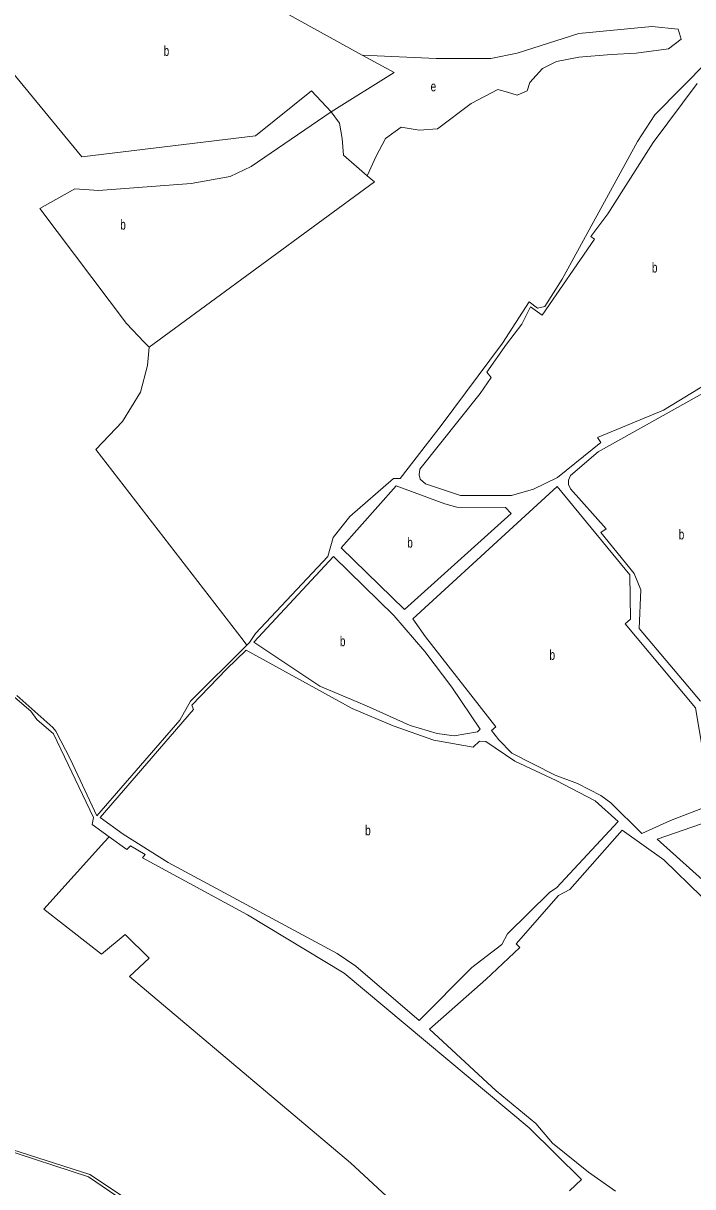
# Model space of a CAD drawing. Extents: x 639657 to 671642, y 222838 to 252123.
# Drawn here: x 646290 to 646958, y 246247 to 247408 of the extents above; entities that cross this region are included whole.
import ezdxf

# ---------------------------------------------------------------- set-up
doc = ezdxf.new("R2010")
doc.units = 0
doc.header["$LTSCALE"] = 4
doc.layers.add('1', color=7, linetype='Continuous', lineweight=13)
doc.layers.add('21', color=7, linetype='Continuous', lineweight=13)
doc.layers.add('7', color=7, linetype='Continuous')

msp = doc.modelspace()

# ---------------------------------------------------------------- linework, layer by layer
at = {"layer": '1'}
for points in [[(646513.357, 246787.684), (646516.08, 246790.38), (646522.07, 246799.2), (646594.27, 246876.07), (646599.37, 246894.99), (646616.08, 246915.87), (646659.59, 246954), (646666.47, 246954.01), (646707.36, 247006.75), (646768.37, 247088.98), (646795.11, 247130.3), (646803.51, 247123.87), (646810.81, 247125.61), (646827.92, 247152.73), (646903.38, 247290.24), (646920.7, 247316.93), (647026.807, 247424.485)], [(646962.95, 247347.99), (646919.07, 247289.42), (646873.72, 247218.17), (646856.59, 247195.56), (646860.26, 247192.78), (646808.26, 247117.01), (646796.41, 247125.15), (646787.65, 247107.94), (646772.45, 247087.92), (646752.98, 247060.15), (646757.3, 247054.57), (646746.17, 247038.86), (646686, 246963.3), (646685.16, 246957.5), (646686.46, 246953.2), (646691.63, 246948.49), (646726.49, 246936.97), (646777.64, 246937.09), (646799.33, 246943.37), (646823.58, 246955.03), (646866.67, 246989.72), (646863.22, 246994.87), (646929.12, 247022.1), (646985.33, 247056.39)], [(646974.19, 247041.97), (646863.91, 246980.48), (646836.47, 246956.78), (646834.55, 246952.26), (646834.56, 246947.97), (646836.51, 246943.46), (646871.88, 246903.58), (646866.73, 246899.92), (646899.95, 246858.96), (646906.45, 246842.87), (646904.84, 246804.2), (646966.31, 246731.53)], [(646283.68, 246737.39), (646319.45, 246705.48), (646322.69, 246701.62), (646337.17, 246673.52), (646363.35, 246617.32), (646446.24, 246712.67), (646456.93, 246731.81), (646513.357, 246787.684)], [(646375.658, 246596.299), (646358.86, 246608.5), (646360.13, 246615.59), (646320.12, 246699.04), (646303.74, 246713.39), (646297.7, 246721.53), (646239.52, 246771.22)], [(645874.623, 246703.433), (645878.85, 246700.69), (645953.33, 246661.79), (645971.44, 246643.8), (646025.44, 246625.69), (646071.36, 246580.92), (646127.41, 246524.38), (646134.76, 246510.44), (646174.45, 246462.44), (646181.79, 246448.94), (646187.7, 246413.31), (646195.05, 246397.66), (646200.24, 246389.08), (646228.68, 246365.97), (646233.62, 246364.7), (646244.83, 246354.64), (646250.88, 246344.35), (646267.81, 246285.57), (646355.16, 246257.03), (646418.04, 246214.05)], [(646983.64, 246614.74), (646922.87, 246593.77), (646977.82, 246544.73)], [(646967.32, 246536.76), (646929.6, 246573.17), (646888.03, 246602.92), (646835.76, 246543.75), (646824.39, 246537.71), (646782.19, 246489.51), (646785.86, 246485.66), (646751.99, 246454.01), (646695.61, 246404.28), (646762.2, 246342.83), (646801.63, 246310.09), (646818.45, 246290.6), (646854.21, 246261.49), (646881.35, 246242.45)], [(646835.35, 246242.77), (646847.35, 246254.39), (646795.19, 246305.78), (646610.55, 246460.32), (646514.09, 246518.49), (646409.04, 246575.34), (646411.82, 246578.57), (646396.96, 246587.34), (646393.32, 246583.47), (646375.658, 246596.299)], [(646270.17, 246286.87), (646356.66, 246259.4), (646414.16, 246220.91)]]:
    msp.add_lwpolyline(points, dxfattribs=at)
for points in [[(646710.82, 246928.55), (646662.41, 246946.7), (646607.36, 246884.69), (646670.73, 246823.19), (646777.05, 246919.04), (646771.66, 246925.05), (646722.87, 246925.36)], [(646822.96, 246946.01), (646678.92, 246813.98), (646691.66, 246795.96), (646761.99, 246706.13), (646757.49, 246702.26), (646764.82, 246693.04), (646777.97, 246679.76), (646821.02, 246657.95), (646843.4, 246649.63), (646866.65, 246637.66), (646876.56, 246630.17), (646907.6, 246599.75), (646936.36, 246612.7), (646979.51, 246629.12), (646974.91, 246657.03), (646968.61, 246681.92), (646961.17, 246725.07), (646890.86, 246808.89), (646896.43, 246813.63), (646895.65, 246857.67)], [(646599.86, 246876.08), (646520.38, 246790.39), (646586.28, 246746.52), (646632.76, 246727.09), (646676.23, 246707.22), (646703.12, 246699.34), (646720.32, 246697.02), (646743.52, 246700.94), (646746.31, 246703.73), (646717.81, 246745.76), (646690.84, 246781.14), (646660, 246817.15)], [(646460.18, 246723.44), (646366.79, 246615.61), (646389.84, 246598.92), (646434.63, 246570.68), (646603.4, 246479.85), (646622.13, 246467.22), (646685.27, 246413.06), (646737.77, 246465.79), (646767.79, 246488.83), (646773.35, 246499.58), (646815.78, 246541.12), (646822.43, 246545.22), (646883.92, 246611.72), (646861.08, 246632.06), (646822.12, 246652.37), (646780.79, 246671.82), (646751.93, 246691.29), (646745.7, 246691.71), (646739.27, 246685.68), (646699.92, 246692.89), (646659.47, 246707.18), (646618.37, 246724.26), (646512.45, 246782.43), (646492.95, 246763.48), (646458.23, 246727.52)]]:
    msp.add_lwpolyline(points, close=True, dxfattribs=at)
at = {"layer": '21'}
for points in [[(646398.147, 247503.706), (646398.647, 247503.43), (646628.394, 247376.569)], [(646348.493, 247275.061), (646240.541, 247406.104), (646240.129, 247406.604)], [(646633.464, 247256.115), (646633.691, 247256.614), (646642.072, 247275.061), (646651.858, 247293.243), (646667.236, 247304.433), (646685.41, 247301.635), (646703.584, 247303.034), (646737.136, 247328.21), (646763.698, 247342.197), (646773.484, 247339.399), (646783.27, 247336.602), (646793.056, 247340.798), (646795.852, 247349.19), (646808.434, 247363.177), (646822.414, 247370.17), (646844.782, 247374.366), (646876.936, 247377.163), (646902.1, 247378.562), (646934.254, 247382.758), (646946.836, 247392.549), (646944.04, 247402.339), (646917.478, 247405.137), (646844.782, 247398.143), (646783.27, 247378.562), (646756.708, 247372.967), (646702.186, 247372.967), (646628.894, 247376.545), (646628.394, 247376.569)], [(646628.394, 247376.569), (646660.246, 247358.981), (646597.336, 247319.818)], [(646597.336, 247319.818), (646577.764, 247340.798), (646521.844, 247296.041), (646348.493, 247275.061)], [(646597.336, 247319.818), (646517.65, 247265.27), (646496.68, 247255.479), (646457.537, 247248.486), (646365.269, 247241.493), (646341.503, 247242.891), (646306.553, 247223.31), (646393.229, 247108.62), (646410.893, 247089.842), (646415.597, 247084.842)], [(646597.336, 247319.818), (646605.724, 247308.629), (646608.52, 247293.243), (646609.918, 247276.459), (646633.464, 247256.115)], [(646633.464, 247256.115), (646640.674, 247249.885), (646415.597, 247084.842)], [(646415.597, 247084.842), (646414.199, 247066.66), (646407.209, 247040.085), (646389.035, 247010.713), (646362.473, 246982.74), (646509.489, 246792.684), (646513.357, 246787.684)], [(646375.658, 246596.299), (646371.17, 246591.299), (646310.748, 246523.978), (646368.066, 246479.221), (646391.832, 246498.802), (646415.597, 246475.025), (646396.026, 246456.842), (646616.909, 246270.82), (646746.923, 246150.535)]]:
    msp.add_lwpolyline(points, dxfattribs=at)

# ---------------------------------------------------------------- texts
at = {"layer": '7', "width": 0.75}
for s, p in [('b', (646430.208, 247375.739)), ('e', (646696.737, 247340.328)), ('b', (646386.87, 247202.305)), ('b', (646917.656, 247159.5)), ('b', (646944.393, 246893.12)), ('b', (646673.409, 246884.945)), ('b', (646606.178, 246786.55)), ('b', (646815.398, 246772.88)), ('b', (646631.351, 246597.745))]:
    msp.add_text(s, height=10, dxfattribs=at).set_placement(p)

doc.saveas('drawing.dxf')
